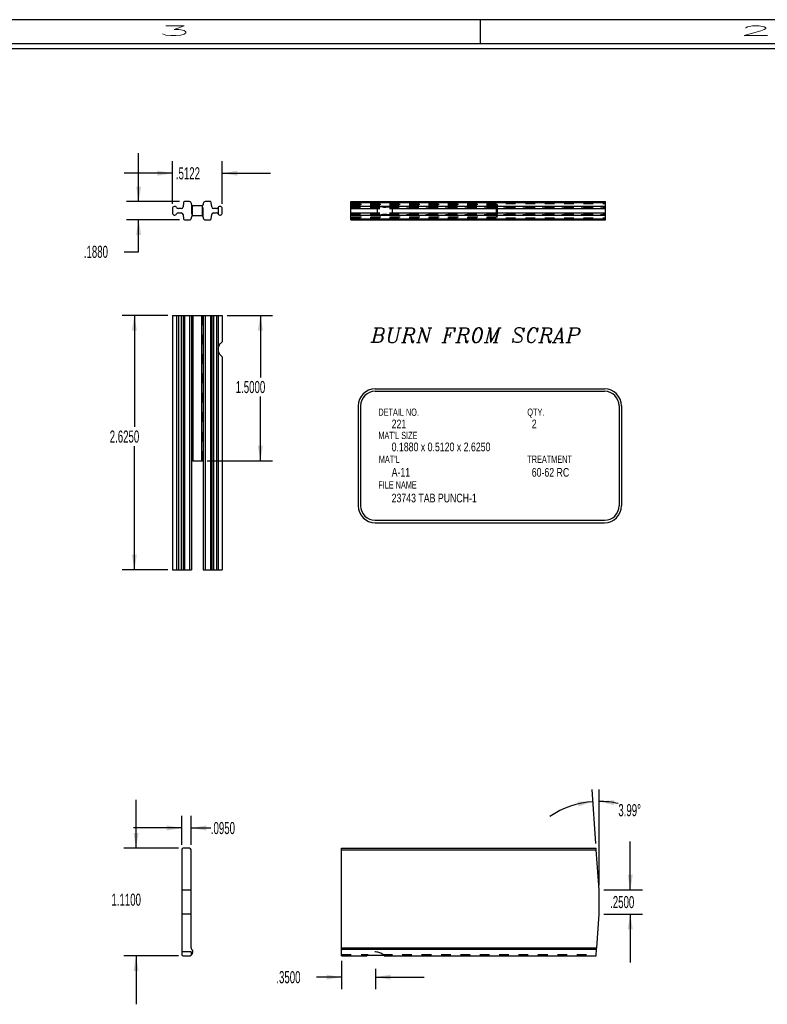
# Model space of a CAD drawing. Header units: inches. Extents: x 1802 to 2468, y -253 to -72.
# Tile 387 of 570: x 2213 to 2221, y -170 to -160. Entities that reach past the tile are written whole.
import ezdxf

# ---------------------------------------------------------------- set-up
doc = ezdxf.new("R2010")
doc.units = ezdxf.units.IN
doc.header["$LTSCALE"] = 0.5
doc.header["$MEASUREMENT"] = 0
doc.linetypes.add('HIDDEN', pattern=[0.225, 0.15, -0.075])
for name, color, linetype in [('SID-M-D', 42, 'Continuous'), ('SID-M-H', 4, 'HIDDEN'), ('SID-M-M', 233, 'Continuous'), ('SID-M-S', 105, 'Continuous')]:
    doc.layers.add(name, color=color, linetype=linetype)
doc.styles.add('I', font='ITALIC.SHX')
doc.styles.add('R', font='ROMAND.SHX')
doc.styles.add('SLDTEXTSTYLE0', font='TXT', dxfattribs={"width": 0.595745})

# ---------------------------------------------------------------- blocks, each defined once
blk = doc.blocks.new('*U9')
at = {"layer": 'SID-M-S'}
for p, q in [((0, 22.55), (-34, 22.55)), ((-11, 22.55), (-11, 22.3)), ((0, 22.3), (-34, 22.3)), ((0, 22.25), (-34, 22.25))]:
    blk.add_line(p, q, dxfattribs=at)
at = {"layer": 'SID-M-D', "style": 'R', "width": 4}
for s, p in [('3', (-14.327, 22.386)), ('2', (-8.327, 22.386))]:
    blk.add_text(s, height=0.1, dxfattribs=at).set_placement(p)

msp = doc.modelspace()

# ---------------------------------------------------------------- linework, layer by layer
at = {"layer": 'SID-M-D'}
for p, q in [((2214.38597, -161.42412), (2214.38597, -160.92412)), ((2214.73534, -161.44583), (2214.73534, -161.00597)), ((2215.24754, -161.44583), (2215.24754, -161.00597)), ((2214.73534, -161.13097), (2214.23534, -161.13097)), ((2215.24754, -161.13097), (2215.74754, -161.13097)), ((2214.8074, -161.42412), (2214.26097, -161.42412)), ((2214.8074, -161.61212), (2214.26097, -161.61212)), ((2214.38597, -161.94095), (2214.38597, -161.61212)), ((2214.23597, -161.94095), (2214.38597, -161.94095)), ((2214.68534, -162.59783), (2214.21664, -162.59783)), ((2214.34164, -162.59783), (2214.34164, -163.74834)), ((2215.29754, -162.59783), (2215.76624, -162.59783)), ((2215.64124, -162.59783), (2215.64124, -163.23713)), ((2215.64124, -164.09783), (2215.64124, -163.43557)), ((2214.34164, -165.22283), (2214.34164, -163.94677)), ((2215.09254, -164.09783), (2215.76624, -164.09783)), ((2214.68534, -165.22283), (2214.21664, -165.22283)), ((2219.10119, -168.04617), (2219.06243, -167.49061)), ((2219.13467, -168.47605), (2219.13467, -167.48809)), ((2214.35922, -168.09605), (2214.35922, -167.59605)), ((2214.83178, -168.06105), (2214.83178, -167.7619)), ((2214.92678, -168.06105), (2214.92678, -167.7619)), ((2214.83178, -167.8869), (2214.33178, -167.8869)), ((2214.92678, -167.8869), (2215.13054, -167.8869)), ((2219.45662, -168.52605), (2219.45662, -168.02605)), ((2214.79678, -168.09605), (2214.23422, -168.09605)), ((2219.18467, -168.52605), (2219.58162, -168.52605)), ((2219.18467, -168.77605), (2219.58162, -168.77605)), ((2219.45662, -168.77605), (2219.45662, -169.27605)), ((2214.79678, -169.20605), (2214.23422, -169.20605)), ((2214.35922, -169.20605), (2214.35922, -169.70605)), ((2216.47967, -169.25605), (2216.47967, -169.55067)), ((2216.82967, -169.34093), (2216.82967, -169.55067)), ((2216.47967, -169.42567), (2216.22181, -169.42567)), ((2216.82967, -169.42567), (2217.32967, -169.42567))]:
    msp.add_line(p, q, dxfattribs=at)
for start, end in [(93.990913, 123.769105), (77.426946, 90)]:
    msp.add_arc((2219.13467, -168.52605), 0.91295, start, end, dxfattribs=at)
for points in [[(2214.73534, -161.13097), (2214.57934, -161.10497), (2214.57934, -161.15697)], [(2215.24754, -161.13097), (2215.40354, -161.15697), (2215.40354, -161.10497)], [(2214.38597, -161.42412), (2214.41197, -161.26812), (2214.35997, -161.26812)], [(2214.38597, -161.61212), (2214.35997, -161.76812), (2214.41197, -161.76812)], [(2214.34164, -162.59783), (2214.31564, -162.75383), (2214.36764, -162.75383)], [(2215.64124, -162.59783), (2215.61524, -162.75383), (2215.66724, -162.75383)], [(2215.64124, -164.09783), (2215.66724, -163.94183), (2215.61524, -163.94183)], [(2214.34164, -165.22283), (2214.36764, -165.06683), (2214.31564, -165.06683)], [(2219.07113, -167.61531), (2218.91298, -167.61359), (2218.92098, -167.66497)], [(2219.13467, -167.61309), (2219.28791, -167.65219), (2219.29231, -167.60037)], [(2214.83178, -167.8869), (2214.67578, -167.8609), (2214.67578, -167.9129)], [(2214.92678, -167.8869), (2215.08278, -167.9129), (2215.08278, -167.8609)], [(2214.35922, -168.09605), (2214.38522, -167.94005), (2214.33322, -167.94005)], [(2219.45662, -168.52605), (2219.48262, -168.37005), (2219.43062, -168.37005)], [(2219.45662, -168.77605), (2219.43062, -168.93205), (2219.48262, -168.93205)], [(2214.35922, -169.20605), (2214.33322, -169.36205), (2214.38522, -169.36205)], [(2216.47967, -169.42567), (2216.32367, -169.39967), (2216.32367, -169.45167)], [(2216.82967, -169.42567), (2216.98567, -169.45167), (2216.98567, -169.39967)]]:
    msp.add_solid(points, dxfattribs=at)
at = {"layer": 'SID-M-H'}
for p, q in [((2214.93034, -161.45312), (2214.93034, -161.58312)), ((2214.93034, -161.45312), (2214.93034, -161.58312)), ((2214.94034, -161.56898), (2214.94034, -161.46726)), ((2214.94034, -161.56898), (2214.94034, -161.46726)), ((2215.04254, -161.46726), (2215.04254, -161.56898)), ((2215.04254, -161.46726), (2215.04254, -161.56898)), ((2215.05254, -161.58312), (2215.05254, -161.45312)), ((2215.05254, -161.58312), (2215.05254, -161.45312)), ((2215.20779, -161.48045), (2215.20779, -161.55579)), ((2215.20779, -161.48045), (2215.20779, -161.55579)), ((2216.57457, -161.43325), (2219.19957, -161.43325)), ((2216.57457, -161.43325), (2219.19957, -161.43325)), ((2216.57457, -161.44412), (2219.19957, -161.44412)), ((2216.57457, -161.44412), (2219.19957, -161.44412)), ((2216.57457, -161.44412), (2219.19957, -161.44412)), ((2216.57457, -161.44412), (2219.19957, -161.44412)), ((2218.08457, -161.45312), (2216.57457, -161.45312)), ((2216.57457, -161.45312), (2218.08457, -161.45312)), ((2218.08457, -161.45312), (2216.57457, -161.45312)), ((2216.57457, -161.45312), (2218.08457, -161.45312)), ((2216.57457, -161.46812), (2218.07457, -161.46812)), ((2216.57457, -161.46812), (2218.07457, -161.46812)), ((2216.57457, -161.47786), (2219.19957, -161.47786)), ((2216.57457, -161.47786), (2219.19957, -161.47786)), ((2216.57457, -161.47786), (2216.89987, -161.47786)), ((2216.57457, -161.47786), (2216.89987, -161.47786)), ((2216.57457, -161.4853), (2219.19957, -161.4853)), ((2216.57457, -161.4853), (2219.19957, -161.4853)), ((2216.57457, -161.4853), (2219.19957, -161.4853)), ((2216.57457, -161.4853), (2219.19957, -161.4853)), ((2216.57457, -161.49583), (2219.19957, -161.49583)), ((2216.57457, -161.49583), (2219.19957, -161.49583)), ((2216.97814, -161.47319), (2216.87072, -161.47319)), ((2216.97814, -161.47319), (2216.87072, -161.47319)), ((2216.94915, -161.47786), (2219.19957, -161.47786)), ((2216.94915, -161.47786), (2219.19957, -161.47786)), ((2218.07457, -161.46726), (2218.07457, -161.56898)), ((2218.07457, -161.46726), (2218.07457, -161.56898)), ((2218.08457, -161.58312), (2218.08457, -161.45312)), ((2218.08457, -161.45312), (2218.08457, -161.58312)), ((2218.08457, -161.58312), (2218.08457, -161.45312)), ((2218.08457, -161.45312), (2218.08457, -161.58312)), ((2216.57457, -161.54041), (2219.19957, -161.54041)), ((2216.57457, -161.54041), (2219.19957, -161.54041)), ((2216.57457, -161.55093), (2219.19957, -161.55093)), ((2216.57457, -161.55093), (2219.19957, -161.55093)), ((2216.57457, -161.55093), (2219.19957, -161.55093)), ((2216.57457, -161.55093), (2219.19957, -161.55093)), ((2216.57457, -161.55837), (2219.19957, -161.55837)), ((2216.57457, -161.55837), (2219.19957, -161.55837)), ((2216.57457, -161.55837), (2216.89999, -161.55837)), ((2216.57457, -161.55837), (2216.89999, -161.55837)), ((2218.07457, -161.56812), (2216.57457, -161.56812)), ((2218.07457, -161.56812), (2216.57457, -161.56812)), ((2216.57457, -161.58312), (2218.08457, -161.58312)), ((2218.08457, -161.58312), (2216.57457, -161.58312)), ((2216.57457, -161.58312), (2218.08457, -161.58312)), ((2218.08457, -161.58312), (2216.57457, -161.58312)), ((2216.57457, -161.59212), (2219.19957, -161.59212)), ((2216.57457, -161.59212), (2219.19957, -161.59212)), ((2216.57457, -161.59212), (2219.19957, -161.59212)), ((2216.57457, -161.59212), (2219.19957, -161.59212)), ((2216.57457, -161.60299), (2219.19957, -161.60299)), ((2216.57457, -161.60299), (2219.19957, -161.60299)), ((2216.871, -161.56304), (2216.97842, -161.56304)), ((2216.871, -161.56304), (2216.97842, -161.56304)), ((2216.94927, -161.55837), (2219.19957, -161.55837)), ((2216.94927, -161.55837), (2219.19957, -161.55837)), ((2214.77802, -162.59783), (2214.77802, -165.22283)), ((2214.77802, -162.59783), (2214.77802, -165.22283)), ((2214.79544, -162.59783), (2214.79544, -165.22283)), ((2214.79544, -162.59783), (2214.79544, -165.22283)), ((2214.82392, -162.59783), (2214.82392, -165.22283)), ((2214.82392, -162.59783), (2214.82392, -165.22283)), ((2214.84353, -162.59783), (2214.84353, -165.22283)), ((2214.84353, -162.59783), (2214.84353, -165.22283)), ((2214.84743, -162.59783), (2214.84743, -165.22283)), ((2214.84743, -162.59783), (2214.84743, -165.22283)), ((2214.8574, -162.59783), (2214.8574, -165.22283)), ((2214.8574, -162.59783), (2214.8574, -165.22283)), ((2214.91034, -162.59783), (2214.91034, -165.22283)), ((2214.91034, -162.59783), (2214.91034, -165.22283)), ((2214.94534, -164.09783), (2214.94534, -162.59783)), ((2214.94534, -164.09783), (2214.94534, -162.59783)), ((2215.03754, -162.59783), (2215.03754, -164.09783)), ((2215.03754, -162.59783), (2215.03754, -164.09783)), ((2215.07254, -162.59783), (2215.07254, -165.22283)), ((2215.07254, -162.59783), (2215.07254, -165.22283)), ((2215.12548, -162.59783), (2215.12548, -165.22283)), ((2215.12548, -162.59783), (2215.12548, -165.22283)), ((2215.13545, -162.59783), (2215.13545, -165.22283)), ((2215.13545, -162.59783), (2215.13545, -165.22283)), ((2215.13935, -162.59783), (2215.13935, -165.22283)), ((2215.13935, -162.59783), (2215.13935, -165.22283)), ((2215.15896, -162.59783), (2215.15896, -165.22283)), ((2215.15896, -162.59783), (2215.15896, -165.22283)), ((2215.18744, -162.59783), (2215.18744, -165.22283)), ((2215.18744, -162.59783), (2215.18744, -165.22283)), ((2215.20486, -162.59783), (2215.20486, -165.22283)), ((2215.20486, -162.59783), (2215.20486, -165.22283)), ((2216.47967, -168.11105), (2219.10571, -168.11105)), ((2214.83178, -168.52605), (2214.92678, -168.52605)), ((2214.92678, -168.77605), (2214.83178, -168.77605)), ((2214.92678, -169.16593), (2214.83178, -169.16593)), ((2214.92678, -169.16593), (2214.92678, -169.19937)), ((2216.47967, -169.19105), (2216.75451, -169.19105)), ((2216.90482, -169.19105), (2219.10571, -169.19105))]:
    msp.add_line(p, q, dxfattribs=at)
msp.add_arc((2216.82967, -169.29093), 0.125, 47.094324, 132.905676, dxfattribs=at)
for points in [[(2218.07457, -161.46726), (2218.07457, -161.46605), (2218.07622, -161.4637), (2218.08004, -161.45866), (2218.08232, -161.45587), (2218.08457, -161.45312)], [(2218.07457, -161.46726), (2218.07457, -161.46605), (2218.07622, -161.4637), (2218.08004, -161.45866), (2218.08232, -161.45587), (2218.08457, -161.45312)], [(2218.07457, -161.56898), (2218.07457, -161.57018), (2218.07622, -161.57254), (2218.08004, -161.57758), (2218.08232, -161.58036), (2218.08457, -161.58312)], [(2218.07457, -161.56898), (2218.07457, -161.57018), (2218.07622, -161.57254), (2218.08004, -161.57758), (2218.08232, -161.58036), (2218.08457, -161.58312)]]:
    msp.add_open_spline(points, degree=3, knots=[0, 0, 0, 0, 0.5, 0.5, 1, 1, 1, 1], dxfattribs=at)
at = {"layer": 'SID-M-M'}
for p, q in [((2216.82574, -163.35615), (2219.19172, -163.35615)), ((2216.82574, -163.38115), (2219.19172, -163.38115)), ((2216.65074, -163.53115), (2216.65074, -164.56167)), ((2216.67574, -163.53115), (2216.67574, -164.56167)), ((2219.34172, -163.53115), (2219.34172, -164.56167)), ((2219.36672, -163.53115), (2219.36672, -164.56167)), ((2216.82574, -164.71167), (2219.19172, -164.71167)), ((2216.82574, -164.73667), (2219.19172, -164.73667))]:
    msp.add_line(p, q, dxfattribs=at)
for centre, radius, start, end in [((2216.82574, -163.53115), 0.175, 90, 180), ((2219.19172, -163.53115), 0.175, 0, 90), ((2216.82574, -163.53115), 0.15, 90, 180), ((2219.19172, -163.53115), 0.15, 0, 90), ((2216.82574, -164.56167), 0.175, 180, 270), ((2216.82574, -164.56167), 0.15, 180, 270), ((2219.19172, -164.56167), 0.15, 270, 0), ((2219.19172, -164.56167), 0.175, 270, 0)]:
    msp.add_arc(centre, radius, start, end, dxfattribs=at)
at = {"layer": 'SID-M-S'}
for p, q in [((2214.91034, -161.42412), (2214.8574, -161.42412)), ((2214.91034, -161.42412), (2214.8574, -161.42412)), ((2215.12548, -161.42412), (2215.07254, -161.42412)), ((2215.12548, -161.42412), (2215.07254, -161.42412)), ((2216.57457, -161.42412), (2219.19957, -161.42412)), ((2216.57457, -161.43325), (2216.57457, -161.42412)), ((2216.57457, -161.42412), (2219.19957, -161.42412)), ((2216.57457, -161.43325), (2216.57457, -161.42412)), ((2219.19957, -161.43325), (2219.19957, -161.42412)), ((2219.19957, -161.43325), (2219.19957, -161.42412)), ((2214.73534, -161.49583), (2214.73534, -161.54041)), ((2214.73534, -161.49583), (2214.73534, -161.54041)), ((2214.82392, -161.49583), (2214.79544, -161.49583)), ((2214.82392, -161.49583), (2214.79544, -161.49583)), ((2214.84743, -161.43325), (2214.84353, -161.47786)), ((2214.84743, -161.43325), (2214.84353, -161.47786)), ((2214.93034, -161.45312), (2214.93034, -161.44412)), ((2214.93034, -161.45312), (2214.93034, -161.44412)), ((2215.03754, -161.46812), (2214.94534, -161.46812)), ((2215.03754, -161.46812), (2214.94534, -161.46812)), ((2215.05254, -161.44412), (2215.05254, -161.45312)), ((2215.05254, -161.44412), (2215.05254, -161.45312)), ((2215.13935, -161.47786), (2215.13545, -161.43325)), ((2215.13935, -161.47786), (2215.13545, -161.43325)), ((2215.18744, -161.49583), (2215.15896, -161.49583)), ((2215.18744, -161.49583), (2215.15896, -161.49583)), ((2215.24754, -161.54041), (2215.24754, -161.49583)), ((2215.24754, -161.54041), (2215.24754, -161.49583)), ((2216.57457, -161.43325), (2219.19957, -161.43325)), ((2216.57457, -161.47319), (2216.57457, -161.43325)), ((2216.57457, -161.43325), (2219.19957, -161.43325)), ((2216.57457, -161.47319), (2216.57457, -161.43325)), ((2216.87072, -161.47319), (2216.57457, -161.47319)), ((2216.87072, -161.47319), (2216.57457, -161.47319)), ((2216.57457, -161.49583), (2216.57457, -161.47319)), ((2216.57457, -161.49583), (2216.57457, -161.47319)), ((2216.57457, -161.49583), (2216.84794, -161.49583)), ((2216.57457, -161.54041), (2216.57457, -161.49583)), ((2216.57457, -161.49583), (2216.84794, -161.49583)), ((2216.57457, -161.54041), (2216.57457, -161.49583)), ((2216.84794, -161.54041), (2216.84794, -161.49583)), ((2216.84794, -161.54041), (2216.84794, -161.49583)), ((2216.89987, -161.47786), (2216.94915, -161.47786)), ((2216.89987, -161.47786), (2216.94915, -161.47786)), ((2219.19957, -161.47319), (2216.97814, -161.47319)), ((2219.19957, -161.47319), (2216.97814, -161.47319)), ((2217.00121, -161.49583), (2217.00121, -161.54041)), ((2217.00121, -161.49583), (2219.19957, -161.49583)), ((2217.00121, -161.49583), (2217.00121, -161.54041)), ((2217.00121, -161.49583), (2219.19957, -161.49583)), ((2219.19957, -161.47319), (2219.19957, -161.43325)), ((2219.19957, -161.47319), (2219.19957, -161.43325)), ((2219.19957, -161.49583), (2219.19957, -161.47319)), ((2219.19957, -161.49583), (2219.19957, -161.47319)), ((2219.19957, -161.54041), (2219.19957, -161.49583)), ((2219.19957, -161.54041), (2219.19957, -161.49583)), ((2214.79544, -161.54041), (2214.82392, -161.54041)), ((2214.79544, -161.54041), (2214.82392, -161.54041)), ((2214.84353, -161.55837), (2214.84743, -161.60299)), ((2214.84353, -161.55837), (2214.84743, -161.60299)), ((2214.8574, -161.61212), (2214.91034, -161.61212)), ((2214.8574, -161.61212), (2214.91034, -161.61212)), ((2214.93034, -161.59212), (2214.93034, -161.58312)), ((2214.93034, -161.59212), (2214.93034, -161.58312)), ((2214.94534, -161.56812), (2215.03754, -161.56812)), ((2214.94534, -161.56812), (2215.03754, -161.56812)), ((2215.05254, -161.58312), (2215.05254, -161.59212)), ((2215.05254, -161.58312), (2215.05254, -161.59212)), ((2215.07254, -161.61212), (2215.12548, -161.61212)), ((2215.07254, -161.61212), (2215.12548, -161.61212)), ((2215.13545, -161.60299), (2215.13935, -161.55837)), ((2215.13545, -161.60299), (2215.13935, -161.55837)), ((2215.15896, -161.54041), (2215.18744, -161.54041)), ((2215.15896, -161.54041), (2215.18744, -161.54041)), ((2216.57457, -161.56304), (2216.57457, -161.54041)), ((2216.57457, -161.54041), (2216.84794, -161.54041)), ((2216.57457, -161.56304), (2216.57457, -161.54041)), ((2216.57457, -161.54041), (2216.84794, -161.54041)), ((2216.57457, -161.56304), (2216.871, -161.56304)), ((2216.57457, -161.56304), (2216.871, -161.56304)), ((2216.57457, -161.60299), (2216.57457, -161.56304)), ((2216.57457, -161.60299), (2216.57457, -161.56304)), ((2216.57457, -161.60299), (2219.19957, -161.60299)), ((2216.57457, -161.61212), (2216.57457, -161.60299)), ((2216.57457, -161.60299), (2219.19957, -161.60299)), ((2216.57457, -161.61212), (2216.57457, -161.60299)), ((2216.57457, -161.61212), (2219.19957, -161.61212)), ((2216.57457, -161.61212), (2219.19957, -161.61212)), ((2216.89999, -161.55837), (2216.94927, -161.55837)), ((2216.89999, -161.55837), (2216.94927, -161.55837)), ((2216.97842, -161.56304), (2219.19957, -161.56304)), ((2216.97842, -161.56304), (2219.19957, -161.56304)), ((2217.00121, -161.54041), (2219.19957, -161.54041)), ((2217.00121, -161.54041), (2219.19957, -161.54041)), ((2219.19957, -161.56304), (2219.19957, -161.54041)), ((2219.19957, -161.56304), (2219.19957, -161.54041)), ((2219.19957, -161.60299), (2219.19957, -161.56304)), ((2219.19957, -161.60299), (2219.19957, -161.56304)), ((2219.19957, -161.61212), (2219.19957, -161.60299)), ((2219.19957, -161.61212), (2219.19957, -161.60299)), ((2214.73534, -162.59783), (2214.73534, -165.22283)), ((2214.73534, -162.59783), (2214.77802, -162.59783)), ((2214.73534, -162.59783), (2214.73534, -165.22283)), ((2214.73534, -162.59783), (2214.77802, -162.59783)), ((2214.77802, -162.59783), (2214.77802, -165.22283)), ((2214.77802, -162.59783), (2214.79544, -162.59783)), ((2214.77802, -162.59783), (2214.77802, -165.22283)), ((2214.77802, -162.59783), (2214.79544, -162.59783)), ((2214.79544, -162.59783), (2214.79544, -165.22283)), ((2214.79544, -162.59783), (2214.82392, -162.59783)), ((2214.79544, -162.59783), (2214.79544, -165.22283)), ((2214.79544, -162.59783), (2214.82392, -162.59783)), ((2214.82392, -162.59783), (2214.82392, -165.22283)), ((2214.82392, -162.59783), (2214.84353, -162.59783)), ((2214.82392, -162.59783), (2214.82392, -165.22283)), ((2214.82392, -162.59783), (2214.84353, -162.59783)), ((2214.84353, -162.59783), (2214.84353, -165.22283)), ((2214.84353, -162.59783), (2214.84743, -162.59783)), ((2214.84353, -162.59783), (2214.84353, -165.22283)), ((2214.84353, -162.59783), (2214.84743, -162.59783)), ((2214.84743, -162.59783), (2214.8574, -162.59783)), ((2214.84743, -162.59783), (2214.84743, -165.22283)), ((2214.84743, -162.59783), (2214.8574, -162.59783)), ((2214.84743, -162.59783), (2214.84743, -165.22283)), ((2214.8574, -162.59783), (2214.91034, -162.59783)), ((2214.8574, -162.59783), (2214.8574, -165.22283)), ((2214.8574, -162.59783), (2214.8574, -165.22283)), ((2214.8574, -162.59783), (2214.91034, -162.59783)), ((2214.91034, -162.59783), (2214.91034, -165.22283)), ((2214.91034, -162.59783), (2214.93034, -162.59783)), ((2214.91034, -162.59783), (2214.91034, -165.22283)), ((2214.91034, -162.59783), (2214.93034, -162.59783)), ((2214.93034, -162.59783), (2214.93034, -165.22283)), ((2214.93034, -162.59783), (2214.94534, -162.59783)), ((2214.93034, -162.59783), (2214.93034, -165.22283)), ((2214.93034, -162.59783), (2214.94534, -162.59783)), ((2214.94534, -162.59783), (2214.94534, -164.09783)), ((2214.94534, -162.59783), (2215.03754, -162.59783)), ((2214.94534, -162.59783), (2214.94534, -164.09783)), ((2214.94534, -162.59783), (2215.03754, -162.59783)), ((2215.03754, -164.09783), (2215.03754, -162.59783)), ((2215.03754, -162.59783), (2215.05254, -162.59783)), ((2215.03754, -164.09783), (2215.03754, -162.59783)), ((2215.03754, -162.59783), (2215.05254, -162.59783)), ((2215.05254, -162.59783), (2215.07254, -162.59783)), ((2215.05254, -162.59783), (2215.05254, -165.22283)), ((2215.05254, -162.59783), (2215.07254, -162.59783)), ((2215.05254, -162.59783), (2215.05254, -165.22283)), ((2215.07254, -162.59783), (2215.07254, -165.22283)), ((2215.07254, -162.59783), (2215.12548, -162.59783)), ((2215.07254, -162.59783), (2215.07254, -165.22283)), ((2215.07254, -162.59783), (2215.12548, -162.59783)), ((2215.12548, -162.59783), (2215.12548, -165.22283)), ((2215.12548, -162.59783), (2215.13545, -162.59783)), ((2215.12548, -162.59783), (2215.13545, -162.59783)), ((2215.12548, -162.59783), (2215.12548, -165.22283)), ((2215.13545, -162.59783), (2215.13545, -165.22283)), ((2215.13545, -162.59783), (2215.13935, -162.59783)), ((2215.13545, -162.59783), (2215.13545, -165.22283)), ((2215.13545, -162.59783), (2215.13935, -162.59783)), ((2215.13935, -162.59783), (2215.13935, -165.22283)), ((2215.13935, -162.59783), (2215.15896, -162.59783)), ((2215.13935, -162.59783), (2215.13935, -165.22283)), ((2215.13935, -162.59783), (2215.15896, -162.59783)), ((2215.15896, -162.59783), (2215.15896, -165.22283)), ((2215.15896, -162.59783), (2215.18744, -162.59783)), ((2215.15896, -162.59783), (2215.15896, -165.22283)), ((2215.15896, -162.59783), (2215.18744, -162.59783)), ((2215.18744, -162.59783), (2215.18744, -165.22283)), ((2215.18744, -162.59783), (2215.20486, -162.59783)), ((2215.18744, -162.59783), (2215.18744, -165.22283)), ((2215.18744, -162.59783), (2215.20486, -162.59783)), ((2215.20486, -162.59783), (2215.20486, -165.22283)), ((2215.20486, -162.59783), (2215.24754, -162.59783)), ((2215.20486, -162.59783), (2215.20486, -165.22283)), ((2215.20486, -162.59783), (2215.24754, -162.59783)), ((2215.24754, -162.59783), (2215.24754, -162.87119)), ((2215.24754, -162.59783), (2215.24754, -162.87119)), ((2215.24754, -163.02446), (2215.24754, -165.22283)), ((2215.24754, -163.02446), (2215.24754, -165.22283)), ((2214.94534, -164.09783), (2214.94034, -164.09783)), ((2214.94534, -164.09783), (2214.94034, -164.09783)), ((2214.94534, -164.09783), (2215.03754, -164.09783)), ((2214.94534, -164.09783), (2215.03754, -164.09783)), ((2215.04254, -164.09783), (2215.03754, -164.09783)), ((2215.04254, -164.09783), (2215.03754, -164.09783)), ((2214.73534, -165.22283), (2214.77802, -165.22283)), ((2214.73534, -165.22283), (2214.77802, -165.22283)), ((2214.77802, -165.22283), (2214.79544, -165.22283)), ((2214.77802, -165.22283), (2214.79544, -165.22283)), ((2214.79544, -165.22283), (2214.82392, -165.22283)), ((2214.79544, -165.22283), (2214.82392, -165.22283)), ((2214.82392, -165.22283), (2214.84353, -165.22283)), ((2214.82392, -165.22283), (2214.84353, -165.22283)), ((2214.84353, -165.22283), (2214.84743, -165.22283)), ((2214.84353, -165.22283), (2214.84743, -165.22283)), ((2214.84743, -165.22283), (2214.8574, -165.22283)), ((2214.84743, -165.22283), (2214.8574, -165.22283)), ((2214.8574, -165.22283), (2214.91034, -165.22283)), ((2214.8574, -165.22283), (2214.91034, -165.22283)), ((2214.91034, -165.22283), (2214.93034, -165.22283)), ((2214.91034, -165.22283), (2214.93034, -165.22283)), ((2215.05254, -165.22283), (2215.07254, -165.22283)), ((2215.05254, -165.22283), (2215.07254, -165.22283)), ((2215.07254, -165.22283), (2215.12548, -165.22283)), ((2215.07254, -165.22283), (2215.12548, -165.22283)), ((2215.12548, -165.22283), (2215.13545, -165.22283)), ((2215.12548, -165.22283), (2215.13545, -165.22283)), ((2215.13545, -165.22283), (2215.13935, -165.22283)), ((2215.13545, -165.22283), (2215.13935, -165.22283)), ((2215.13935, -165.22283), (2215.15896, -165.22283)), ((2215.13935, -165.22283), (2215.15896, -165.22283)), ((2215.15896, -165.22283), (2215.18744, -165.22283)), ((2215.15896, -165.22283), (2215.18744, -165.22283)), ((2215.18744, -165.22283), (2215.20486, -165.22283)), ((2215.18744, -165.22283), (2215.20486, -165.22283)), ((2215.20486, -165.22283), (2215.24754, -165.22283)), ((2215.20486, -165.22283), (2215.24754, -165.22283)), ((2214.83178, -168.11105), (2214.83178, -169.19105)), ((2214.91178, -168.09605), (2214.84678, -168.09605)), ((2214.92678, -169.12332), (2214.92678, -168.11105)), ((2216.47967, -168.09605), (2219.10467, -168.09605)), ((2216.47967, -168.11105), (2216.47967, -168.09605)), ((2216.47967, -168.11105), (2219.10571, -168.11105)), ((2216.47967, -169.12332), (2216.47967, -168.11105)), ((2219.10571, -168.11105), (2219.10467, -168.09605)), ((2219.13467, -168.52605), (2219.10571, -168.11105)), ((2219.13467, -168.77605), (2219.13467, -168.52605)), ((2219.11044, -169.12332), (2219.13467, -168.77605)), ((2216.47967, -169.12332), (2219.11044, -169.12332)), ((2216.47967, -169.13756), (2216.47967, -169.12332)), ((2216.47967, -169.20605), (2216.47967, -169.13756)), ((2216.47967, -169.13756), (2219.10945, -169.13756)), ((2219.10467, -169.20605), (2219.10945, -169.13756)), ((2219.10945, -169.13756), (2219.11044, -169.12332)), ((2214.84678, -169.20605), (2214.90465, -169.20605)), ((2216.47967, -169.20605), (2216.73791, -169.20605)), ((2216.74457, -169.19937), (2216.91477, -169.19937)), ((2216.92143, -169.20605), (2219.10467, -169.20605))]:
    msp.add_line(p, q, dxfattribs=at)
for centre, radius, start, end in [((2214.8574, -161.43412), 0.01, 90, 175), ((2214.8574, -161.43412), 0.01, 90, 175), ((2214.91034, -161.44412), 0.02, 0, 90), ((2214.91034, -161.44412), 0.02, 0, 90), ((2215.07254, -161.44412), 0.02, 90, 180), ((2215.07254, -161.44412), 0.02, 90, 180), ((2215.12548, -161.43412), 0.01, 5, 90), ((2215.12548, -161.43412), 0.01, 5, 90), ((2214.75798, -161.49583), 0.02264, 27.717748, 180), ((2214.75798, -161.49583), 0.02264, 27.717748, 180), ((2214.79544, -161.47615), 0.01969, 207.717748, 270), ((2214.79544, -161.47615), 0.01969, 207.717748, 270), ((2214.82392, -161.47615), 0.01969, 270, 355), ((2214.82392, -161.47615), 0.01969, 270, 355), ((2214.94534, -161.45312), 0.015, 180, 270), ((2214.94534, -161.45312), 0.015, 180, 270), ((2215.03754, -161.45312), 0.015, 270, 0), ((2215.03754, -161.45312), 0.015, 270, 0), ((2215.15896, -161.47615), 0.01969, 185, 270), ((2215.15896, -161.47615), 0.01969, 185, 270), ((2215.18744, -161.47615), 0.01969, 270, 332.282252), ((2215.18744, -161.47615), 0.01969, 270, 332.282252), ((2215.2249, -161.49583), 0.02264, 0, 152.282252), ((2215.2249, -161.49583), 0.02264, 0, 152.282252), ((2214.75798, -161.54041), 0.02264, 180, 332.282252), ((2214.75798, -161.54041), 0.02264, 180, 332.282252), ((2214.79544, -161.56009), 0.01969, 90, 152.282252), ((2214.79544, -161.56009), 0.01969, 90, 152.282252), ((2214.82392, -161.56009), 0.01969, 5, 90), ((2214.82392, -161.56009), 0.01969, 5, 90), ((2214.8574, -161.60212), 0.01, 185, 270), ((2214.8574, -161.60212), 0.01, 185, 270), ((2214.91034, -161.59212), 0.02, 270, 0), ((2214.91034, -161.59212), 0.02, 270, 0), ((2214.94534, -161.58312), 0.015, 90, 180), ((2214.94534, -161.58312), 0.015, 90, 180), ((2215.03754, -161.58312), 0.015, 0, 90), ((2215.03754, -161.58312), 0.015, 0, 90), ((2215.07254, -161.59212), 0.02, 180, 270), ((2215.07254, -161.59212), 0.02, 180, 270), ((2215.12548, -161.60212), 0.01, 270, 355), ((2215.12548, -161.60212), 0.01, 270, 355), ((2215.15896, -161.56009), 0.01969, 90, 175), ((2215.15896, -161.56009), 0.01969, 90, 175), ((2215.18744, -161.56009), 0.01969, 27.717748, 90), ((2215.18744, -161.56009), 0.01969, 27.717748, 90), ((2215.2249, -161.54041), 0.02264, 207.717748, 0), ((2215.2249, -161.54041), 0.02264, 207.717748, 0), ((2214.84678, -168.11105), 0.015, 90, 180), ((2214.91178, -168.11105), 0.015, 0, 90), ((2214.90465, -169.16605), 0.04, 270, 45.40429), ((2214.94678, -169.12332), 0.02, 180, 225.40429), ((2214.84678, -169.19105), 0.015, 180, 270)]:
    msp.add_arc(centre, radius, start, end, dxfattribs=at)
for points, knots in [([(2216.84794, -161.49583), (2216.84794, -161.49151), (2216.8488, -161.48734), (2216.85205, -161.48054), (2216.85437, -161.47804), (2216.8598, -161.4747), (2216.86293, -161.47381), (2216.86955, -161.47305), (2216.8731, -161.47316), (2216.88396, -161.47431), (2216.89172, -161.47617), (2216.90367, -161.47869), (2216.90772, -161.47948), (2216.91601, -161.48065), (2216.92031, -161.48101), (2216.93302, -161.48101), (2216.9414, -161.47954), (2216.95742, -161.47617), (2216.96501, -161.47434), (2216.97602, -161.47316), (2216.97954, -161.47304), (2216.98622, -161.47381), (2216.9893, -161.47468), (2216.99476, -161.47803), (2216.99711, -161.48058), (2217.00032, -161.4873), (2217.00121, -161.49149), (2217.00121, -161.49583)], [0, 0, 0, 0, 0.0625, 0.0625, 0.125, 0.125, 0.1875, 0.1875, 0.25, 0.25, 0.375, 0.375, 0.4375, 0.4375, 0.5, 0.5, 0.625, 0.625, 0.75, 0.75, 0.8125, 0.8125, 0.875, 0.875, 0.9375, 0.9375, 1, 1, 1, 1]), ([(2216.84794, -161.49583), (2216.84794, -161.49151), (2216.8488, -161.48734), (2216.85205, -161.48054), (2216.85437, -161.47804), (2216.8598, -161.4747), (2216.86293, -161.47381), (2216.86955, -161.47305), (2216.8731, -161.47316), (2216.88396, -161.47431), (2216.89172, -161.47617), (2216.90367, -161.47869), (2216.90772, -161.47948), (2216.91601, -161.48065), (2216.92031, -161.48101), (2216.93302, -161.48101), (2216.9414, -161.47954), (2216.95742, -161.47617), (2216.96501, -161.47434), (2216.97602, -161.47316), (2216.97954, -161.47304), (2216.98622, -161.47381), (2216.9893, -161.47468), (2216.99476, -161.47803), (2216.99711, -161.48058), (2217.00032, -161.4873), (2217.00121, -161.49149), (2217.00121, -161.49583)], [0, 0, 0, 0, 0.0625, 0.0625, 0.125, 0.125, 0.1875, 0.1875, 0.25, 0.25, 0.375, 0.375, 0.4375, 0.4375, 0.5, 0.5, 0.625, 0.625, 0.75, 0.75, 0.8125, 0.8125, 0.875, 0.875, 0.9375, 0.9375, 1, 1, 1, 1]), ([(2217.00121, -161.54041), (2217.00121, -161.54473), (2217.00034, -161.54889), (2216.99709, -161.55569), (2216.99477, -161.55819), (2216.98935, -161.56154), (2216.98622, -161.56243), (2216.9796, -161.56319), (2216.97604, -161.56307), (2216.96519, -161.56192), (2216.95742, -161.56007), (2216.94547, -161.55755), (2216.94143, -161.55675), (2216.93313, -161.55558), (2216.92883, -161.55523), (2216.91613, -161.55522), (2216.90774, -161.55669), (2216.89173, -161.56006), (2216.88413, -161.5619), (2216.87312, -161.56308), (2216.8696, -161.56319), (2216.86292, -161.56243), (2216.85984, -161.56156), (2216.85439, -161.55821), (2216.85203, -161.55565), (2216.84882, -161.54893), (2216.84794, -161.54475), (2216.84794, -161.54041)], [0, 0, 0, 0, 0.0625, 0.0625, 0.125, 0.125, 0.1875, 0.1875, 0.25, 0.25, 0.375, 0.375, 0.4375, 0.4375, 0.5, 0.5, 0.625, 0.625, 0.75, 0.75, 0.8125, 0.8125, 0.875, 0.875, 0.9375, 0.9375, 1, 1, 1, 1]), ([(2217.00121, -161.54041), (2217.00121, -161.54473), (2217.00034, -161.54889), (2216.99709, -161.55569), (2216.99477, -161.55819), (2216.98935, -161.56154), (2216.98622, -161.56243), (2216.9796, -161.56319), (2216.97604, -161.56307), (2216.96519, -161.56192), (2216.95742, -161.56007), (2216.94547, -161.55755), (2216.94143, -161.55675), (2216.93313, -161.55558), (2216.92883, -161.55523), (2216.91613, -161.55522), (2216.90774, -161.55669), (2216.89173, -161.56006), (2216.88413, -161.5619), (2216.87312, -161.56308), (2216.8696, -161.56319), (2216.86292, -161.56243), (2216.85984, -161.56156), (2216.85439, -161.55821), (2216.85203, -161.55565), (2216.84882, -161.54893), (2216.84794, -161.54475), (2216.84794, -161.54041)], [0, 0, 0, 0, 0.0625, 0.0625, 0.125, 0.125, 0.1875, 0.1875, 0.25, 0.25, 0.375, 0.375, 0.4375, 0.4375, 0.5, 0.5, 0.625, 0.625, 0.75, 0.75, 0.8125, 0.8125, 0.875, 0.875, 0.9375, 0.9375, 1, 1, 1, 1]), ([(2215.24754, -163.02446), (2215.24754, -163.02446), (2215.24627, -163.0236), (2215.24207, -163.02035), (2215.23928, -163.01803), (2215.23366, -163.0126), (2215.23078, -163.00947), (2215.22552, -163.00285), (2215.22307, -162.9993), (2215.21663, -162.98844), (2215.21335, -162.98067), (2215.21006, -162.96873), (2215.20922, -162.96468), (2215.20809, -162.95639), (2215.20779, -162.95209), (2215.20779, -162.93938), (2215.20894, -162.931), (2215.21334, -162.91498), (2215.21653, -162.90739), (2215.22306, -162.89638), (2215.22548, -162.89286), (2215.23079, -162.88618), (2215.23361, -162.8831), (2215.23926, -162.87764), (2215.2421, -162.87529), (2215.24624, -162.87208), (2215.24754, -162.87119), (2215.24754, -162.87119)], [0, 0, 0, 0, 0.0625, 0.0625, 0.125, 0.125, 0.1875, 0.1875, 0.25, 0.25, 0.375, 0.375, 0.4375, 0.4375, 0.5, 0.5, 0.625, 0.625, 0.75, 0.75, 0.8125, 0.8125, 0.875, 0.875, 0.9375, 0.9375, 1, 1, 1, 1]), ([(2215.24754, -163.02446), (2215.24754, -163.02446), (2215.24627, -163.0236), (2215.24207, -163.02035), (2215.23928, -163.01803), (2215.23366, -163.0126), (2215.23078, -163.00947), (2215.22552, -163.00285), (2215.22307, -162.9993), (2215.21663, -162.98844), (2215.21335, -162.98067), (2215.21006, -162.96873), (2215.20922, -162.96468), (2215.20809, -162.95639), (2215.20779, -162.95209), (2215.20779, -162.93938), (2215.20894, -162.931), (2215.21334, -162.91498), (2215.21653, -162.90739), (2215.22306, -162.89638), (2215.22548, -162.89286), (2215.23079, -162.88618), (2215.23361, -162.8831), (2215.23926, -162.87764), (2215.2421, -162.87529), (2215.24624, -162.87208), (2215.24754, -162.87119), (2215.24754, -162.87119)], [0, 0, 0, 0, 0.0625, 0.0625, 0.125, 0.125, 0.1875, 0.1875, 0.25, 0.25, 0.375, 0.375, 0.4375, 0.4375, 0.5, 0.5, 0.625, 0.625, 0.75, 0.75, 0.8125, 0.8125, 0.875, 0.875, 0.9375, 0.9375, 1, 1, 1, 1]), ([(2214.94034, -164.09783), (2214.93693, -164.09783), (2214.93429, -164.09948), (2214.93108, -164.10329), (2214.93034, -164.10558), (2214.93034, -164.10783)], [0, 0, 0, 0, 0.5, 0.5, 1, 1, 1, 1]), ([(2214.94034, -164.09783), (2214.93693, -164.09783), (2214.93429, -164.09948), (2214.93108, -164.10329), (2214.93034, -164.10558), (2214.93034, -164.10783)], [0, 0, 0, 0, 0.5, 0.5, 1, 1, 1, 1]), ([(2215.04254, -164.09783), (2215.04595, -164.09783), (2215.04859, -164.09948), (2215.0518, -164.10329), (2215.05254, -164.10558), (2215.05254, -164.10783)], [0, 0, 0, 0, 0.5, 0.5, 1, 1, 1, 1]), ([(2215.04254, -164.09783), (2215.04595, -164.09783), (2215.04859, -164.09948), (2215.0518, -164.10329), (2215.05254, -164.10558), (2215.05254, -164.10783)], [0, 0, 0, 0, 0.5, 0.5, 1, 1, 1, 1]), ([(2216.91477, -169.19937), (2216.91688, -169.20134), (2216.91855, -169.20303), (2216.92084, -169.2054), (2216.92143, -169.20605), (2216.92143, -169.20605)], [0, 0, 0, 0, 0.5, 0.5, 1, 1, 1, 1])]:
    msp.add_open_spline(points, degree=3, knots=knots, dxfattribs=at)
msp.add_open_spline([(2216.73791, -169.20605), (2216.73791, -169.20605), (2216.74033, -169.20331), (2216.74457, -169.19937)], degree=3, dxfattribs=at)

# ---------------------------------------------------------------- block references
at = {"layer": 'SID-M-D'}
msp.add_blockref('*U9', (2228.90783, -182.09685), dxfattribs=at)

# ---------------------------------------------------------------- texts
at = {"layer": 'SID-M-D', "style": 'SLDTEXTSTYLE0', "width": 0.75}
for s, height, p in [('DETAIL NO.', 0.075, (2216.85862, -163.63394)), ('QTY.', 0.075, (2218.39486, -163.63394)), ('221', 0.09, (2216.99556, -163.76322)), ('2', 0.09, (2218.44059, -163.76322)), ("MAT'L SIZE", 0.075, (2216.85862, -163.87405)), ('0.1880 x 0.5120 x 2.6250', 0.09, (2216.99556, -164.00003)), ("MAT'L", 0.075, (2216.86325, -164.12022)), ('TREATMENT', 0.075, (2218.39486, -164.12022)), ('A-11', 0.09, (2216.99556, -164.26127)), ('60-62 RC', 0.09, (2218.44059, -164.26234)), ('FILE NAME', 0.075, (2216.85732, -164.38435)), ('23743 TAB PUNCH-1', 0.09, (2216.99556, -164.52737))]:
    msp.add_text(s, height=height, dxfattribs=at).set_placement(p)
at = {"layer": 'SID-M-D', "char_height": 0.125, "attachment_point": 1, "style": 'SLDTEXTSTYLE0'}
for s, insert in [('.5122', (2214.76971, -161.06905)), ('.1880', (2213.82035, -161.87903)), ('1.5000', (2215.38725, -163.27444)), ('2.6250', (2214.08764, -163.78564)), ('3.99°', (2219.3334, -167.64043)), ('.0950', (2215.13054, -167.82499)), ('1.1100', (2214.10523, -168.56407)), ('.2500', (2219.24881, -168.58859)), ('.3500', (2215.80619, -169.36375))]:
    msp.add_mtext(s, dxfattribs=dict(at, insert=insert))
at = {"layer": 'SID-M-D', "insert": (2216.78146, -162.72763), "char_height": 0.15, "width": 2.6427476, "attachment_point": 1, "style": 'I'}
msp.add_mtext('{BURN FROM SCRAP}', dxfattribs=at)

doc.saveas('drawing.dxf')
